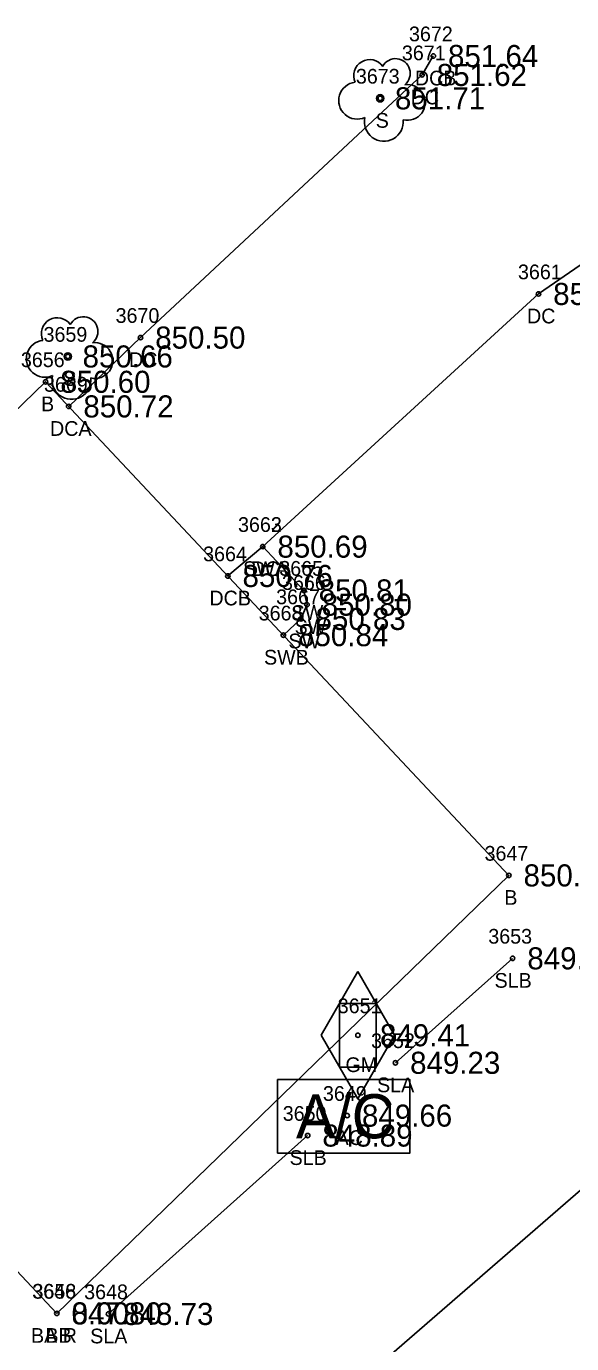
# Model space of a CAD drawing. Extents: x 1622501 to 1626664, y 1117816 to 1121579.
# Drawn here: x 1624712.1 to 1624749.2, y 1120113.7 to 1120203.2 of the extents above; entities that cross this region are included whole.
import ezdxf

# ---------------------------------------------------------------- set-up
doc = ezdxf.new("R2010")
doc.units = 0
for name, color, linetype in [('RD_EX_Bldg', 7, 'Continuous'), ('RD_EX_Bldg_txCode', 7, 'Continuous'), ('RD_EX_BldgApp', 7, 'Continuous'), ('RD_EX_BldgApp_txCode', 7, 'Continuous'), ('RD_EX_Conc', 7, 'Continuous'), ('RD_EX_Conc_txCode', 7, 'Continuous'), ('RD_EX_TX_Bldg_ELEV', 7, 'Continuous'), ('RD_EX_TX_BldgApp_ELEV', 7, 'Continuous'), ('RD_EX_TX_Conc_ELEV', 7, 'Continuous'), ('RD_EX_TX_UT_ELEV', 7, 'Continuous'), ('RD_EX_TX_VEG_ELEV', 7, 'Continuous'), ('RD_EX_UT', 7, 'Continuous'), ('RD_EX_UT_txCode', 7, 'Continuous'), ('RD_EX_VEG', 7, 'Continuous'), ('RD_EX_VEG_txCode', 7, 'Continuous'), ('RD_SMD_Locator', 7, 'Continuous')]:
    doc.layers.add(name, color=color, linetype=linetype)

msp = doc.modelspace()

# ---------------------------------------------------------------- linework, layer by layer
at = {"layer": 'RD_EX_Bldg'}
for points in [[(1624714.156, 1120115.729), (1624744.889, 1120145.498), (1624713.389, 1120179.048), (1624682.656, 1120149.28), (1624714.156, 1120115.729)], [(1624761.471, 1120072.269), (1624784.901, 1120092.591), (1624754.727, 1120128.417), (1624731.297, 1120108.095), (1624761.471, 1120072.269)]]:
    msp.add_lwpolyline(points, dxfattribs=at)
at = {"layer": 'RD_EX_BldgApp'}
msp.add_lwpolyline([(1624729.167, 1120126.622), (1624729.167, 1120131.622), (1624738.167, 1120131.622), (1624738.167, 1120126.622)], close=True, dxfattribs=at)
at = {"layer": 'RD_EX_Conc'}
for points in [[(1624714.959, 1120177.376), (1624719.842, 1120182.054), (1624738.987, 1120199.905), (1624739.753, 1120201.194)], [(1624751.857, 1120188.433), (1624746.904, 1120185.02), (1624728.153, 1120167.846), (1624725.779, 1120165.851)], [(1624728.153, 1120167.846), (1624730.958, 1120164.867), (1624731.166, 1120163.902), (1624730.744, 1120162.932), (1624729.557, 1120161.828)]]:
    msp.add_lwpolyline(points, dxfattribs=at)
at = {"layer": 'RD_EX_UT'}
for p, q in [((1624732.124, 1120134.632), (1624734.624, 1120138.962)), ((1624734.624, 1120138.962), (1624737.124, 1120134.632)), ((1624732.124, 1120134.632), (1624734.624, 1120130.302)), ((1624734.624, 1120130.302), (1624737.124, 1120134.632))]:
    msp.add_line(p, q, dxfattribs=at)
msp.add_lwpolyline([(1624733.374, 1120136.797), (1624735.874, 1120136.797), (1624735.874, 1120132.467), (1624733.374, 1120132.467)], close=True, dxfattribs=at)
msp.add_circle((1624734.624, 1120134.632), 0.15, dxfattribs=at)
at = {"layer": 'RD_EX_VEG'}
for p, q in [((1624737.174, 1120132.761), (1624745.146, 1120139.861)), ((1624717.666, 1120115.691), (1624731.208, 1120127.816))]:
    msp.add_line(p, q, dxfattribs=at)
for centre in [(1624736.143, 1120198.317), (1624714.904, 1120180.772)]:
    msp.add_circle(centre, 0.25, dxfattribs=at)
for centre, radius, start, end in [((1624737.188, 1120200.019), 0.995, 308.76261, 152.04674), ((1624735.422, 1120199.864), 1.084, 34.97629, 204.75602), ((1624734.579, 1120198.161), 1.257, 96.45179, 294.73401), ((1624737.983, 1120198.037), 1.218, 256.56668, 98.10463), ((1624736.389, 1120196.72), 1.318, 166.88266, 5.75893), ((1624714.183, 1120182.319), 1.084, 34.97629, 204.75602), ((1624715.949, 1120182.474), 0.995, 308.76261, 152.04674), ((1624713.34, 1120180.616), 1.257, 96.45179, 294.73401), ((1624716.744, 1120180.493), 1.218, 256.56668, 98.10463), ((1624715.15, 1120179.176), 1.318, 166.88266, 5.75893)]:
    msp.add_arc(centre, radius, start, end, dxfattribs=at)
at = {"layer": 'RD_SMD_Locator'}
for centre in [(1624739.753, 1120201.194), (1624738.987, 1120199.905), (1624736.143, 1120198.317), (1624746.904, 1120185.02), (1624719.842, 1120182.054), (1624714.904, 1120180.772), (1624713.389, 1120179.048), (1624714.959, 1120177.376), (1624728.153, 1120167.846), (1624728.153, 1120167.846), (1624725.779, 1120165.851), (1624730.958, 1120164.867), (1624731.166, 1120163.902), (1624730.744, 1120162.932), (1624729.557, 1120161.828), (1624744.889, 1120145.498), (1624745.146, 1120139.861), (1624737.174, 1120132.761), (1624733.902, 1120129.173), (1624731.208, 1120127.816), (1624714.156, 1120115.729), (1624714.156, 1120115.729), (1624717.666, 1120115.691)]:
    msp.add_circle(centre, 0.15, dxfattribs=at)

# ---------------------------------------------------------------- texts
at = {"layer": 'RD_EX_Bldg_txCode'}
for s, p in [('3656', (1624711.711, 1120180.048)), ('B', (1624713.081, 1120177.048)), ('3647', (1624743.236, 1120146.498)), ('B', (1624744.582, 1120143.498)), ('3646', (1624712.479, 1120116.729)), ('3658', (1624712.503, 1120116.729)), ('BA R', (1624712.4, 1120113.729)), ('BB', (1624713.377, 1120113.729))]:
    msp.add_text(s, height=1, dxfattribs=at).set_placement(p)
at = {"layer": 'RD_EX_BldgApp'}
msp.add_text('A/C', height=3, dxfattribs=at).set_placement((1624730.413, 1120127.626))
at = {"layer": 'RD_EX_BldgApp_txCode'}
for s, p in [('3649', (1624732.248, 1120130.173)), ('AC', (1624733.107, 1120127.173))]:
    msp.add_text(s, height=1, dxfattribs=at).set_placement(p)
at = {"layer": 'RD_EX_Conc_txCode'}
for s, p in [('3672', (1624738.1, 1120202.194)), ('3671', (1624737.617, 1120200.905)), ('DCB', (1624738.501, 1120199.194)), ('DC', (1624738.207, 1120197.905)), ('3661', (1624745.51, 1120186.02)), ('3670', (1624718.149, 1120183.054)), ('DC', (1624746.124, 1120183.02)), ('DC', (1624719.062, 1120180.054)), ('3669', (1624713.282, 1120178.376)), ('DCA', (1624713.691, 1120175.376)), ('3662', (1624726.475, 1120168.846)), ('3663', (1624726.475, 1120168.846)), ('3664', (1624724.102, 1120166.851)), ('SWA', (1624726.822, 1120165.846)), ('DC', (1624727.373, 1120165.846)), ('3665', (1624729.281, 1120165.867)), ('3666', (1624729.465, 1120164.902)), ('DCB', (1624724.527, 1120163.851)), ('3667', (1624729.067, 1120163.932)), ('3668', (1624727.879, 1120162.828)), ('SW', (1624730.116, 1120162.867)), ('SW', (1624730.323, 1120161.902)), ('SW', (1624729.901, 1120160.932)), ('SWB', (1624728.242, 1120159.828))]:
    msp.add_text(s, height=1, dxfattribs=at).set_placement(p)
at = {"layer": 'RD_EX_TX_Bldg_ELEV'}
for s, p in [('850.60', (1624714.389, 1120178.298)), ('850.01', (1624745.889, 1120144.748)), ('0.00', (1624715.156, 1120114.979)), ('847.80', (1624715.156, 1120114.979))]:
    msp.add_text(s, height=1.5, dxfattribs=at).set_placement(p)
at = {"layer": 'RD_EX_TX_BldgApp_ELEV'}
msp.add_text('849.66', height=1.5, dxfattribs=at).set_placement((1624734.902, 1120128.423))
at = {"layer": 'RD_EX_TX_Conc_ELEV'}
for s, p in [('851.64', (1624740.753, 1120200.444)), ('851.62', (1624739.987, 1120199.155)), ('851.21', (1624747.904, 1120184.27)), ('850.50', (1624720.842, 1120181.304)), ('850.72', (1624715.959, 1120176.626)), ('850.69', (1624729.153, 1120167.096)), ('850.69', (1624729.153, 1120167.096)), ('850.76', (1624726.779, 1120165.101)), ('850.81', (1624731.958, 1120164.117)), ('850.80', (1624732.166, 1120163.152)), ('850.83', (1624731.744, 1120162.182)), ('850.84', (1624730.557, 1120161.078))]:
    msp.add_text(s, height=1.5, dxfattribs=at).set_placement(p)
at = {"layer": 'RD_EX_TX_UT_ELEV'}
msp.add_text('849.41', height=1.5, dxfattribs=at).set_placement((1624736.124, 1120133.882))
at = {"layer": 'RD_EX_TX_VEG_ELEV'}
for s, p in [('851.71', (1624737.143, 1120197.567)), ('850.66', (1624715.904, 1120180.022)), ('849.65', (1624746.146, 1120139.111)), ('849.23', (1624738.174, 1120132.011)), ('848.89', (1624732.208, 1120127.066)), ('848.73', (1624718.666, 1120114.941))]:
    msp.add_text(s, height=1.5, dxfattribs=at).set_placement(p)
at = {"layer": 'RD_EX_UT_txCode'}
for s, p in [('3651', (1624733.254, 1120136.132)), ('GM', (1624733.781, 1120132.132))]:
    msp.add_text(s, height=1, dxfattribs=at).set_placement(p)
at = {"layer": 'RD_EX_VEG_txCode'}
for s, p in [('3673', (1624734.489, 1120199.317)), ('S', (1624735.836, 1120196.317)), ('3659', (1624713.25, 1120181.772)), ('S', (1624714.597, 1120178.772)), ('3653', (1624743.492, 1120140.861)), ('SLB', (1624743.917, 1120137.861)), ('3652', (1624735.52, 1120133.761)), ('SLA', (1624735.93, 1120130.761)), ('3650', (1624729.515, 1120128.816)), ('SLB', (1624729.979, 1120125.816)), ('3648', (1624716.013, 1120116.691)), ('SLA', (1624716.422, 1120113.691))]:
    msp.add_text(s, height=1, dxfattribs=at).set_placement(p)

doc.saveas('drawing.dxf')
